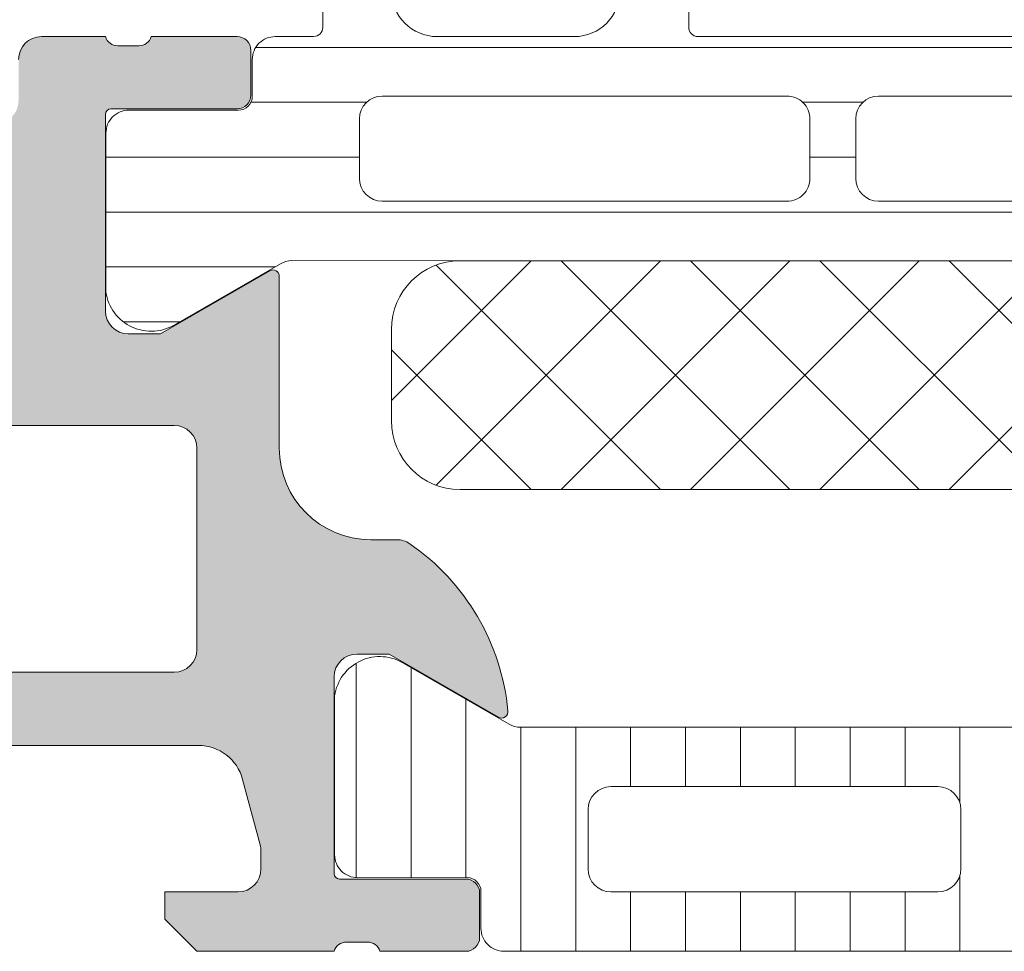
# Model space of a CAD drawing. Header units: millimetres. Extents: x 213386 to 506888, y 183055 to 450952.
# Tile 541 of 656: x 373059 to 373081, y 329648 to 329668. Entities that reach past the tile are written whole.
import ezdxf

# ---------------------------------------------------------------- set-up
doc = ezdxf.new("R2010")
doc.units = ezdxf.units.MM
doc.layers.add('FASÁDA DETAILNÍ', color=255, linetype='Continuous', lineweight=0)
doc.layers.add('NOVA', color=255, linetype='Continuous', lineweight=0)

# ---------------------------------------------------------------- blocks, each defined once
blk = doc.blocks.new('A$C69D17D4D')
at = {"layer": 'FASÁDA DETAILNÍ'}
h = blk.add_hatch(color=256, dxfattribs=at)
edge = h.paths.add_edge_path()
edge.add_arc((-24911.3180359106, 11964.49986385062), 0.5000674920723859, 90.00773245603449, 179.9922675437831, ccw=False)
edge.add_line((-24911.31810339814, 11964.99993133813), (-24907.31810339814, 11964.99993133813))
edge.add_arc((-24907.31817088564, 11964.49986385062), 0.5000674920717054, 360.0077324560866, 449.99226754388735, ccw=False)
edge.add_line((-24906.81810339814, 11964.49993133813), (-24906.81810339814, 11963.19988251))
edge.add_arc((-24907.31814029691, 11963.1999194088), 0.5000369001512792, 270.0042279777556, 359.99577202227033, ccw=False)
edge.add_line((-24907.31810339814, 11962.69988251), (-24907.81810339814, 11962.69988251))
edge.add_line((-24907.81810339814, 11962.69988251), (-24907.81810339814, 11963.69988251))
edge.add_line((-24907.81810339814, 11963.69988251), (-24909.31810339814, 11963.69988251))
edge.add_arc((-24909.31814037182, 11962.69991948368), 0.9999630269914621, 449.9978814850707, 540.0021185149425)
edge.add_line((-24910.31810339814, 11962.69988251), (-24910.31810339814, 11958.69988251))
edge.add_arc((-24909.3180265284, 11958.69995937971), 1.000076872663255, 180.0044039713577, 269.9955960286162)
edge.add_line((-24909.31810339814, 11957.69988251), (-24907.81810339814, 11957.69988251))
edge.add_line((-24907.81810339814, 11957.69988251), (-24907.81810339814, 11958.69988251))
edge.add_line((-24907.81810339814, 11958.69988251), (-24907.31810339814, 11958.69988251))
edge.add_arc((-24907.31804592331, 11958.1999399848), 0.4999425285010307, -0.006586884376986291, 90.0065868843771, ccw=False)
edge.add_line((-24906.81810339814, 11958.19988251), (-24906.81810339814, 11955.39989471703))
edge.add_arc((-24907.31810339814, 11955.39989471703), 0.5000000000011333, 270.0000000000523, 360.0000000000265, ccw=False)
edge.add_line((-24907.31810339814, 11954.89989471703), (-24907.51810339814, 11954.89989471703))
edge.add_arc((-24907.51810339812, 11955.39989471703), 0.5000000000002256, 179.9999999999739, 269.99999999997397, ccw=False)
edge.add_line((-24908.01810339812, 11955.39989471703), (-24908.01810339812, 11955.89989471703))
edge.add_arc((-24908.51813849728, 11955.89985961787), 0.500035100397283, 360.0040217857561, 449.9959782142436)
edge.add_line((-24908.51810339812, 11956.39989471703), (-24909.31810644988, 11956.39989471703))
edge.add_arc((-24909.31808988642, 11955.89987815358), 0.5000165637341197, 90.00189796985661, 179.9981020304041)
edge.add_line((-24909.81810644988, 11955.89989471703), (-24909.81810644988, 11924.59990082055))
edge.add_line((-24909.81810644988, 11924.59990082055), (-24909.38570981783, 11918.56144319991))
edge.add_arc((-24908.38649013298, 11918.59989926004), 0.9999594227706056, 182.2040028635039, 269.9999999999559)
edge.add_line((-24908.38649013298, 11917.59993983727), (-24901.71803792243, 11917.59993983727))
edge.add_arc((-24901.71803792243, 11918.09993983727), 0.5000000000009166, 270.0000000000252, 359.9999999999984)
edge.add_line((-24901.21803792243, 11918.09993983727), (-24901.21803792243, 11918.99993983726))
edge.add_arc((-24900.71803792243, 11918.99993983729), 0.5000000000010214, 90.00000000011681, 180.0000000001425, ccw=False)
edge.add_line((-24900.71803792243, 11919.49993983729), (-24899.31803639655, 11919.49993983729))
edge.add_arc((-24899.05051580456, 11919.57877628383), 0.278895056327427, 196.4198764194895, 271.1645893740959)
edge.add_line((-24899.04484739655, 11919.29993883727), (-24898.59125339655, 11919.29993883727))
edge.add_arc((-24898.58559273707, 11919.57880693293), 0.2789255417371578, 268.8371299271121, 343.5754054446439)
edge.add_line((-24898.31804939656, 11919.49993983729), (-24896.43803839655, 11919.49993983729))
edge.add_arc((-24896.43803839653, 11919.19993983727), 0.3000000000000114, 360.00000000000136, 450, ccw=False)
edge.add_line((-24896.13803839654, 11919.19993983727), (-24896.13803839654, 11918.21996551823))
edge.add_arc((-24896.43803839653, 11918.21996551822), 0.2999999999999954, 270.0000000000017, 360.00000000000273, ccw=False)
edge.add_line((-24896.43803839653, 11917.91996551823), (-24899.19803639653, 11917.91996551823))
edge.add_arc((-24899.19803639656, 11917.79996551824), 0.1200000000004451, 449.9999999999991, 540)
edge.add_line((-24899.31803639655, 11917.79996551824), (-24899.31803639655, 11913.49993983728))
edge.add_arc((-24898.81803639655, 11913.49993983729), 0.5000000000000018, 179.9999999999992, 269.9999999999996)
edge.add_line((-24898.81803639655, 11912.99993983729), (-24898.11803639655, 11912.99993983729))
edge.add_line((-24898.11803639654, 11912.99993983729), (-24895.72521607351, 11914.38143529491))
edge.add_arc((-24895.65615618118, 11914.26182005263), 0.1381197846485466, -1.0322764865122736e-10, 119.9999999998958, ccw=False)
edge.add_line((-24895.51803639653, 11914.26182005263), (-24895.51803639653, 11910.49993983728))
edge.add_arc((-24893.51803639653, 11910.49993983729), 1.999999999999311, 180.0000000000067, 270.0000000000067)
edge.add_line((-24893.51803639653, 11908.49993983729), (-24892.95004101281, 11908.49993983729))
edge.add_arc((-24892.95004101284, 11907.99993983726), 0.5000000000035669, 415.52092823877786, 449.99999999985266, ccw=False)
edge.add_arc((-24895.49751429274, 11904.29044123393), 4.999999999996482, 365.34922800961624, 415.5209282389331, ccw=False)
edge.add_arc((-24890.65616305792, 11904.73805962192), 0.1381197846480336, 240.0000000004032, 367.70243749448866, ccw=False)
edge.add_line((-24890.72522295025, 11904.61844437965), (-24893.11804327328, 11905.99993983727))
edge.add_line((-24893.11804327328, 11905.99993983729), (-24893.81804327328, 11905.99993983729))
edge.add_arc((-24893.81804327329, 11905.49993983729), 0.5, 450, 540)
edge.add_line((-24894.31804327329, 11905.49993983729), (-24894.31804327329, 11901.19991415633))
edge.add_arc((-24894.1980432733, 11901.19991415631), 0.1199999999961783, 180, 269.9999999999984)
edge.add_line((-24894.1980432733, 11901.07991415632), (-24891.43804527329, 11901.07991415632))
edge.add_arc((-24891.43804527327, 11900.77991415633), 0.2999999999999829, 0, 90.00000000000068, ccw=False)
edge.add_line((-24891.13804527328, 11900.77991415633), (-24891.13804527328, 11899.79993983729))
edge.add_arc((-24891.43804527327, 11899.79993983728), 0.300000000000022, 270.00000000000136, 360, ccw=False)
edge.add_line((-24891.43804527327, 11899.49993983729), (-24893.31805627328, 11899.49993983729))
edge.add_arc((-24893.58559961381, 11899.42107274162), 0.2789255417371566, 376.4245945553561, 451.1628700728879)
edge.add_line((-24893.5912602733, 11899.69994083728), (-24894.0448542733, 11899.69994083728))
edge.add_arc((-24894.0505226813, 11899.42110339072), 0.2788950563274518, 448.8354106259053, 523.5801235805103)
edge.add_line((-24894.31804327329, 11899.49993983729), (-24897.31810175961, 11899.49993983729))
edge.add_line((-24897.31810175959, 11899.49993983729), (-24898.01820465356, 11900.20001220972))
edge.add_line((-24898.01820465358, 11900.20001220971), (-24898.01820465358, 11900.80001831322))
edge.add_line((-24898.01820465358, 11900.80001831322), (-24896.41819855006, 11900.80001831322))
edge.add_arc((-24896.41820799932, 11901.30002776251), 0.5000094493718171, 270.0010827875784, 359.9989172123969)
edge.add_line((-24895.91819855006, 11901.30001831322), (-24895.91819855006, 11901.69544639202))
edge.add_arc((-24896.41819855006, 11901.69544639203), 0.5000000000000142, 360.0000000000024, 375.0000000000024)
edge.add_line((-24895.93523563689, 11901.82485591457), (-24896.31944443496, 11903.25874266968))
edge.add_arc((-24897.28537026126, 11902.99992362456), 1.000000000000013, 375.0000000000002, 450.0000000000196)
edge.add_line((-24897.28537026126, 11903.99992362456), (-24903.01819244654, 11903.99992362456))
edge.add_line((-24903.01819244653, 11903.99992362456), (-24903.01819244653, 11900.80001831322))
edge.add_line((-24903.01819244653, 11900.80001831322), (-24902.21820465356, 11900.80001831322))
edge.add_line((-24902.21820465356, 11900.80001831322), (-24902.21820465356, 11900.20001220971))
edge.add_line((-24902.21820465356, 11900.20001220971), (-24903.43063751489, 11899.50003052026))
edge.add_line((-24903.43063751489, 11899.50003052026), (-24904.51819244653, 11899.50003052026))
edge.add_line((-24904.51819244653, 11899.50003052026), (-24904.51819244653, 11914.49993983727))
edge.add_arc((-24905.01819244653, 11914.49993983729), 0.5000000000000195, 359.9999999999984, 450.0000000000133)
edge.add_line((-24905.01819244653, 11914.99993983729), (-24910.81810339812, 11914.99993983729))
edge.add_arc((-24910.81810339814, 11915.99993983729), 1, 180, 270.00000000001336, ccw=False)
edge.add_line((-24911.81810339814, 11915.99993983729), (-24911.81810339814, 11964.49993133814))
edge = h.paths.add_edge_path(flags=16)
edge.add_line((-24902.21820465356, 11905.59992362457), (-24897.81820465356, 11905.59992362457))
edge.add_arc((-24897.81820465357, 11906.09992362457), 0.5000000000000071, 270.0000000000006, 359.9999999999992)
edge.add_line((-24897.31820465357, 11906.09992362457), (-24897.31820465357, 11910.49992362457))
edge.add_arc((-24897.81820465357, 11910.49992362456), 0.4999999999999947, 359.9999999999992, 450.0000000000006)
edge.add_line((-24897.81820465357, 11910.99992362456), (-24902.21820465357, 11910.99992362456))
edge.add_arc((-24902.21820465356, 11910.49992362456), 0.5, 450, 540)
edge.add_line((-24902.71820465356, 11910.49992362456), (-24902.71820465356, 11906.09992362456))
edge.add_arc((-24902.21820465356, 11906.09992362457), 0.4999999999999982, 180, 270.0000000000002)
h = blk.add_hatch(dxfattribs=at)
h.set_pattern_fill('LINIE', color=256, scale=1.2, angle=-1.272221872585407e-14, style=0)
h.set_pattern_definition([(360, (-24899.94271645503, 11900.21696921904), (2.939128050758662e-16, 1.2), [])])
edge = h.paths.add_edge_path()
edge.add_arc((-24896.4080200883, 11918.19074167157), 0.3000000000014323, 269.9979247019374, 359.9979247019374)
edge.add_line((-24896.10802008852, 11918.19073080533), (-24896.1079914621, 11919.00106213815))
edge.add_arc((-24895.60799414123, 11919.00104670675), 0.4999973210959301, 89.99761771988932, 179.9982316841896, ccw=False)
edge.add_line((-24895.60797335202, 11919.50104402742), (-24894.76690110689, 11919.50236457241))
edge.add_arc((-24894.76690110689, 11919.70236457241), 0.1999999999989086, 270, 360)
edge.add_line((-24894.56690110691, 11919.70236457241), (-24894.56690110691, 11923.8023645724))
edge.add_arc((-24894.06690110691, 11923.80236457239), 0.5, 90, 180, ccw=False)
edge.add_line((-24894.06690110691, 11924.30236457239), (-24893.23615188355, 11924.30236457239))
edge.add_arc((-24893.23615188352, 11923.30236457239), 1, 15.000000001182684, 90, ccw=False)
edge.add_line((-24892.27022605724, 11923.56118361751), (-24892.06690110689, 11922.80236457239))
edge.add_line((-24892.06690110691, 11922.80236457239), (-24893.06690110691, 11922.80236457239))
edge.add_line((-24893.06690110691, 11922.80236457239), (-24893.06690110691, 11920.5023645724))
edge.add_arc((-24892.0627746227, 11920.50407381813), 1.004127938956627, 180.0975300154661, 269.7659122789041)
edge.add_line((-24892.06687707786, 11919.49995425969), (-24889.06699872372, 11919.49995425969))
edge.add_arc((-24889.07102707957, 11920.50407360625), 1.004127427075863, 270.2298596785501, 359.9024820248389)
edge.add_line((-24888.06690110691, 11920.5023645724), (-24888.06690110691, 11922.80236457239))
edge.add_line((-24888.06690110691, 11922.80236457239), (-24889.06690110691, 11922.80236457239))
edge.add_line((-24889.06690110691, 11922.80236457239), (-24888.86357615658, 11923.56118361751))
edge.add_arc((-24887.89765033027, 11923.30236457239), 0.9999999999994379, 90, 164.9999999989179, ccw=False)
edge.add_line((-24887.89765033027, 11924.30236457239), (-24887.06690110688, 11924.30236457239))
edge.add_arc((-24887.06690110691, 11923.80236457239), 0.499999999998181, -2.0838797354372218e-10, 89.99999999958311, ccw=False)
edge.add_line((-24886.56690110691, 11923.80236457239), (-24886.56690110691, 11919.7023645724))
edge.add_arc((-24886.36272801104, 11919.7040931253), 0.2041804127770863, 180.4850610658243, 268.8441310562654)
edge.add_line((-24886.36684680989, 11919.49995425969), (-24860.52548000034, 11919.49993133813))
edge.add_arc((-24860.52549543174, 11918.99993401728), 0.499997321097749, -0.002382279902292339, 89.99823168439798, ccw=False)
edge.add_line((-24860.02549811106, 11918.99991322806), (-24860.02552673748, 11918.18958189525))
edge.add_arc((-24859.72552673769, 11918.18957102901), 0.2999999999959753, 179.9979247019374, 269.9979247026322)
edge.add_line((-24859.7255376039, 11917.8895710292), (-24857.32553921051, 11917.88981604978))
edge.add_arc((-24857.32555468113, 11917.3898200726), 0.4999959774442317, -0.002377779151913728, 89.99822718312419, ccw=False)
edge.add_line((-24856.82555870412, 11917.38979932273), (-24856.82568535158, 11913.91325782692))
edge.add_arc((-24857.81549827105, 11914.05560432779), 0.9999960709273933, 237.2709086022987, 351.81631665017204, ccw=False)
edge.add_line((-24858.35616366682, 11913.21437126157), (-24860.63977275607, 11914.53292369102))
edge.add_arc((-24860.88978841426, 11914.09992002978), 0.5000000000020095, 59.99792810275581, 89.9978647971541)
edge.add_line((-24860.88976978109, 11914.59992002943), (-24895.24403853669, 11914.60100634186))
edge.add_arc((-24895.24405612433, 11914.10100634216), 0.5000000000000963, 89.99798460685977, 119.9979213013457)
edge.add_line((-24895.4940404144, 11914.53402811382), (-24897.77774501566, 11913.21564111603))
edge.add_arc((-24898.31834946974, 11914.05691334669), 0.9999960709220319, 188.1795327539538, 302.7249408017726, ccw=False)
edge.add_line((-24899.30817269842, 11913.91463854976), (-24899.30804605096, 11917.39118004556))
edge.add_arc((-24898.80805007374, 11917.39116457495), 0.4999959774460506, 89.99762222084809, 179.9982271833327, ccw=False)
edge.add_line((-24898.80802932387, 11917.89116055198), (-24896.40803095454, 11917.89074167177))
edge = h.paths.add_edge_path(flags=16)
edge.add_line((-24872.21690735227, 11917.70046606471), (-24872.21690735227, 11916.4004719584))
edge.add_arc((-24871.71691099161, 11916.40046831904), 0.499996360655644, 179.9995829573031, 270.0004170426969)
edge.add_line((-24871.71690735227, 11915.90047195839), (-24862.86691345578, 11915.90047195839))
edge.add_arc((-24862.86690981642, 11916.40046831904), 0.4999963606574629, 269.9995829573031, 360.0004170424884)
edge.add_line((-24862.36691345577, 11916.40047195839), (-24862.36691345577, 11917.70046606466))
edge.add_arc((-24862.86691345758, 11917.70048263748), 0.500000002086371, 359.9981008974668, 449.9999997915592)
edge.add_line((-24862.86691345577, 11918.20048263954), (-24871.71690735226, 11918.20048263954))
edge.add_arc((-24871.71690735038, 11917.70048263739), 0.5000000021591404, 90.00000021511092, 180.0018990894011)
edge = h.paths.add_edge_path(flags=16)
edge.add_arc((-24882.41691345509, 11917.70048263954), 0.5, 89.99999999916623, 180)
edge.add_line((-24882.91691345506, 11917.70048263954), (-24882.91691345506, 11916.40047195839))
edge.add_arc((-24882.41691345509, 11916.40047195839), 0.499999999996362, 180, 270.0000000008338)
edge.add_line((-24882.41691345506, 11915.90047195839), (-24873.71690735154, 11915.90047195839))
edge.add_arc((-24873.71690735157, 11916.40047195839), 0.5, 270.0000000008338, 359.9999999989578)
edge.add_line((-24873.21690735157, 11916.40047195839), (-24873.21690735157, 11917.70048263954))
edge.add_arc((-24873.71690735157, 11917.70048263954), 0.5, 359.9999999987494, 449.9999999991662)
edge.add_line((-24873.71690735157, 11918.20048263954), (-24882.41691345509, 11918.20048263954))
edge = h.paths.add_edge_path(flags=16)
edge.add_arc((-24884.41690981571, 11916.40046831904), 0.4999963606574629, 269.9995829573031, 360.0004170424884)
edge.add_line((-24883.91691345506, 11916.40047195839), (-24883.91691345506, 11917.70046606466))
edge.add_arc((-24884.41691345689, 11917.70048263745), 0.5000000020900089, 359.9981008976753, 449.9999997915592)
edge.add_line((-24884.41691345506, 11918.20048263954), (-24893.26692261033, 11918.20048263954))
edge.add_arc((-24893.26692261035, 11917.70049789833), 0.4999847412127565, 89.9999999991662, 179.9999999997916)
edge.add_line((-24893.76690735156, 11917.70049789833), (-24893.76690735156, 11916.40048721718))
edge.add_arc((-24893.26689209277, 11916.40048721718), 0.5000152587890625, 180.0000000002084, 270.0000000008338)
edge.add_line((-24893.26689209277, 11915.90047195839), (-24884.41691345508, 11915.90047195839))
h = blk.add_hatch(dxfattribs=at)
h.set_pattern_fill('NETZ', color=256, scale=2, angle=45, style=0)
h.set_pattern_definition([(45, (0, 0), (-1.414213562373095, 1.414213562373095), []), (135, (0, 0), (-1.414213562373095, -1.414213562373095), [])])
h.paths.add_polyline_path([(-24891.56702679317, 11909.59919654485, -0.4142135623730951), (-24893.06702679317, 11911.09919654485), (-24893.06702679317, 11913.09919654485, -0.4142135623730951), (-24891.56702679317, 11914.59919654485), (-24864.56702679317, 11914.59919654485, -0.4142135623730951), (-24863.06702679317, 11913.09919654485), (-24863.06702679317, 11911.09919654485, -0.4142135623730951), (-24864.56702679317, 11909.59919654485)])
h = blk.add_hatch(dxfattribs=at)
h.set_pattern_fill('_USER', color=256, scale=1.2, angle=90, style=0, pattern_type=0)
h.set_pattern_definition([(90, (0, 0), (-1.2, 7.347638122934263e-17), [])])
edge = h.paths.add_edge_path()
edge.add_line((-24890.49399355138, 11904.46694312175), (-24892.77765039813, 11905.78541283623))
edge.add_arc((-24893.31828532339, 11904.94416018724), 0.9999960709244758, 417.2729839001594, 531.8183919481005)
edge.add_line((-24894.30810339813, 11905.08647083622), (-24894.30810339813, 11901.60992933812))
edge.add_arc((-24893.80810742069, 11901.6099266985), 0.4999959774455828, 179.9996975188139, 270.0003024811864)
edge.add_line((-24893.80810478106, 11901.10993072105), (-24891.40810639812, 11901.11026267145))
edge.add_arc((-24891.40810639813, 11900.81026267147), 0.3000000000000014, 360, 449.9999999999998, ccw=False)
edge.add_line((-24891.10810639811, 11900.81026267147), (-24891.10810639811, 11899.99993133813))
edge.add_arc((-24890.60810907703, 11899.99992865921), 0.4999973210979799, 179.999693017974, 270.0003069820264)
edge.add_line((-24890.60810639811, 11899.49993133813), (-24860.52563209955, 11899.49993133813))
edge.add_arc((-24860.52562942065, 11899.99992865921), 0.4999973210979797, 269.9996930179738, 360.0003069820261)
edge.add_line((-24860.02563209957, 11899.99993133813), (-24860.02563209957, 11900.81026267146))
edge.add_arc((-24859.72563209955, 11900.81026267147), 0.3000000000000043, 90, 180, ccw=False)
edge.add_line((-24859.72563209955, 11901.11026267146), (-24857.32563371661, 11901.10993072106))
edge.add_arc((-24857.32563107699, 11901.6099266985), 0.4999959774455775, 269.9996975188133, 360.0003024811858)
edge.add_line((-24856.82563509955, 11901.60992933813), (-24856.82563509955, 11905.08647083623))
edge.add_arc((-24857.81545317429, 11904.94416018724), 0.9999960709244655, 368.1816080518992, 482.7270160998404)
edge.add_line((-24858.35608809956, 11905.78541283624), (-24860.63974494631, 11904.46694312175))
edge.add_arc((-24860.8897449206, 11904.89995583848), 0.5000000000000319, 270.00005990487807, 299.9999965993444, ccw=False)
edge.add_line((-24860.88974439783, 11904.39995583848), (-24890.24399409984, 11904.39995583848))
edge.add_arc((-24890.24399357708, 11904.89995583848), 0.5000000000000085, 240.0000034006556, 269.9999400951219, ccw=False)
edge = h.paths.add_edge_path(flags=16)
edge.add_line((-24869.91727637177, 11903.09994507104), (-24862.7672519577, 11903.09992981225))
edge.add_arc((-24862.76729551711, 11902.59988625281), 0.5000435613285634, 360.0049911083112, 449.9950088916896, ccw=False)
edge.add_line((-24862.2672519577, 11902.59992981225), (-24862.2672519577, 11901.29992103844))
edge.add_arc((-24862.76726428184, 11901.29994862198), 0.5000123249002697, 270.00141220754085, 359.9968392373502, ccw=False)
edge.add_line((-24862.7672519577, 11900.79993629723), (-24869.91727637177, 11900.79993629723))
edge.add_arc((-24869.91723281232, 11901.29997985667), 0.5000435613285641, 180.0049911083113, 269.9950088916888, ccw=False)
edge.add_line((-24870.41727637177, 11901.29993629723), (-24870.41727637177, 11902.59994507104))
edge.add_arc((-24869.91723281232, 11902.5999015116), 0.5000435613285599, 90.00499110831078, 179.9950088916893, ccw=False)
edge = h.paths.add_edge_path(flags=16)
edge.add_line((-24888.26727589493, 11903.09994507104), (-24881.11725005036, 11903.09994507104))
edge.add_arc((-24881.11729360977, 11902.5999015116), 0.5000435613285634, 360.0049911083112, 449.9950088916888, ccw=False)
edge.add_line((-24880.61725005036, 11902.59994507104), (-24880.61725005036, 11901.29993629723))
edge.add_arc((-24881.11729360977, 11901.29997985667), 0.5000435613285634, 270.0049911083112, 359.9950088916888, ccw=False)
edge.add_line((-24881.11725005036, 11900.79993629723), (-24888.26727589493, 11900.79993629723))
edge.add_arc((-24888.26723233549, 11901.29997985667), 0.5000435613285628, 180.0049911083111, 269.99500889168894, ccw=False)
edge.add_line((-24888.76727589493, 11901.29993629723), (-24888.76727589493, 11902.59994507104))
edge.add_arc((-24888.26723233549, 11902.5999015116), 0.5000435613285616, 90.004991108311, 179.995008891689, ccw=False)
edge = h.paths.add_edge_path(flags=16)
edge.add_line((-24879.11725005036, 11903.09994507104), (-24871.91727637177, 11903.09994507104))
edge.add_arc((-24871.91722559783, 11902.59999584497), 0.4999492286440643, -0.005818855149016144, 90.00581885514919, ccw=False)
edge.add_line((-24871.41727637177, 11902.59994507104), (-24871.41727637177, 11901.29993629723))
edge.add_arc((-24871.91722559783, 11901.2998855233), 0.4999492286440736, 269.9941811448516, 360.00581885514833, ccw=False)
edge.add_line((-24871.91727637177, 11900.79993629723), (-24879.11725005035, 11900.79993629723))
edge.add_arc((-24879.11730082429, 11901.2998855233), 0.4999492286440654, 179.9941811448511, 270.005818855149, ccw=False)
edge.add_line((-24879.61725005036, 11901.29993629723), (-24879.61725005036, 11902.59994507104))
edge.add_arc((-24879.11730082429, 11902.59999584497), 0.4999492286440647, 89.99418114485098, 180.005818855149, ccw=False)
for p, q in [((-24900.71803792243, 11919.49993983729), (-24899.31803639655, 11919.49993983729)), ((-24899.04484739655, 11919.29993883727), (-24898.59125339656, 11919.29993883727)), ((-24898.31804939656, 11919.49993983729), (-24896.43803839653, 11919.49993983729)), ((-24896.13803839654, 11919.19993983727), (-24896.13803839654, 11918.21996551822)), ((-24899.31803639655, 11917.79996551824), (-24899.31803639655, 11913.49993983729)), ((-24896.43803839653, 11917.91996551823), (-24899.19803639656, 11917.91996551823)), ((-24898.11803639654, 11912.99993983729), (-24895.72521607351, 11914.3814352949)), ((-24895.51803639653, 11914.26182005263), (-24895.51803639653, 11910.49993983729)), ((-24898.81803639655, 11912.99993983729), (-24898.11803639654, 11912.99993983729)), ((-24897.81820465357, 11910.99992362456), (-24902.21820465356, 11910.99992362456)), ((-24897.31820465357, 11906.09992362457), (-24897.31820465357, 11910.49992362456)), ((-24893.51803639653, 11908.49993983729), (-24892.95004101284, 11908.49993983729)), ((-24893.11804327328, 11905.99993983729), (-24893.81804327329, 11905.99993983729)), ((-24890.72522295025, 11904.61844437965), (-24893.11804327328, 11905.99993983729)), ((-24890.49399355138, 11904.46694312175), (-24892.77765039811, 11905.78541283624)), ((-24902.21820465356, 11905.59992362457), (-24897.81820465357, 11905.59992362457)), ((-24894.31804327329, 11905.49993983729), (-24894.31804327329, 11901.19991415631)), ((-24894.30810339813, 11905.08647083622), (-24894.30810339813, 11901.60992933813)), ((-24860.88974439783, 11904.39995583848), (-24890.24399409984, 11904.39995583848)), ((-24897.28537026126, 11903.99992362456), (-24903.01819244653, 11903.99992362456)), ((-24895.93523563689, 11901.82485591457), (-24896.31944443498, 11903.25874266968)), ((-24888.26727589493, 11903.09994507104), (-24881.11725005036, 11903.09994507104)), ((-24888.76727589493, 11901.29993629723), (-24888.76727589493, 11902.59994507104)), ((-24880.61725005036, 11902.59994507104), (-24880.61725005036, 11901.29993629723)), ((-24895.91819855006, 11901.30001831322), (-24895.91819855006, 11901.69544639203)), ((-24894.1980432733, 11901.07991415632), (-24891.43804527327, 11901.07991415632)), ((-24893.80810478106, 11901.10993072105), (-24891.40810639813, 11901.11026267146)), ((-24898.01820465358, 11900.20001220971), (-24898.01820465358, 11900.80001831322)), ((-24898.01820465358, 11900.80001831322), (-24896.41819855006, 11900.80001831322)), ((-24891.10810639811, 11900.81026267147), (-24891.10810639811, 11899.99993133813)), ((-24881.11725005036, 11900.79993629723), (-24888.26727589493, 11900.79993629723)), ((-24891.13804527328, 11900.77991415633), (-24891.13804527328, 11899.79993983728)), ((-24897.31810175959, 11899.49993983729), (-24898.01820465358, 11900.20001220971)), ((-24894.31804327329, 11899.49993983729), (-24897.31810175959, 11899.49993983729)), ((-24893.5912602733, 11899.69994083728), (-24894.04485427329, 11899.69994083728)), ((-24891.43804527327, 11899.49993983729), (-24893.3180562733, 11899.49993983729)), ((-24890.60810639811, 11899.49993133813), (-24860.52563209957, 11899.49993133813))]:
    blk.add_line(p, q, dxfattribs=at)
for points in [[(-24893.06690110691, 11920.5023645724, 0.4125193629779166), (-24892.06687707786, 11919.49995425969), (-24889.06699872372, 11919.49995425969, 0.4125410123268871), (-24888.06690110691, 11920.5023645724)], [(-24886.56690110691, 11923.80236457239), (-24886.56690110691, 11919.70236457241, 0.4058498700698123), (-24886.36684680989, 11919.49995425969), (-24860.52548000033, 11919.49993133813, -0.4142167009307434)], [(-24860.88976978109, 11914.59992002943), (-24895.24403853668, 11914.60100634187, 0.1316522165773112), (-24895.4940404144, 11914.53402811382), (-24897.77774501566, 11913.21564111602, -0.5460410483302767), (-24899.30817269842, 11913.91463854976), (-24899.30804605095, 11917.39118004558, -0.4142166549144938), (-24898.80802932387, 11917.89116055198), (-24896.40803095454, 11917.89074167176, 0.4142135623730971), (-24896.10802008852, 11918.19073080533), (-24896.10799146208, 11919.00106213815, -0.4142167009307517), (-24895.60797335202, 11919.50104402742), (-24894.76690110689, 11919.5023645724, 0.414213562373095), (-24894.56690110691, 11919.70236457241), (-24894.56690110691, 11923.80236457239, -0.414213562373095)]]:
    blk.add_lwpolyline(points, format="xyb", dxfattribs=at)
for points in [[(-24884.41691345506, 11915.90047195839, 0.4142178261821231), (-24883.91691345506, 11916.40047195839), (-24883.91691345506, 11917.70046606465, 0.4142232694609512), (-24884.41691345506, 11918.20048263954), (-24893.26692261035, 11918.20048263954, 0.4142135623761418), (-24893.76690735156, 11917.70049789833), (-24893.76690735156, 11916.40048721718, 0.4142135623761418), (-24893.26689209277, 11915.90047195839)], [(-24882.41691345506, 11918.20048263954, 0.4142135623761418), (-24882.91691345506, 11917.70048263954), (-24882.91691345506, 11916.40047195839, 0.4142135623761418), (-24882.41691345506, 11915.90047195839), (-24873.71690735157, 11915.90047195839, 0.4142135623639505), (-24873.21690735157, 11916.40047195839), (-24873.21690735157, 11917.70048263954, 0.414213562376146), (-24873.71690735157, 11918.20048263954)], [(-24864.56702679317, 11914.59919654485), (-24891.56702679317, 11914.59919654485, 0.414213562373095), (-24893.06702679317, 11913.09919654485), (-24893.06702679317, 11911.09919654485, 0.414213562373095), (-24891.56702679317, 11909.59919654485), (-24864.56702679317, 11909.59919654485, 0.414213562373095), (-24863.06702679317, 11911.09919654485), (-24863.06702679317, 11913.09919654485, 0.414213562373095)]]:
    blk.add_lwpolyline(points, format="xyb", close=True, dxfattribs=at)
for centre, radius, start, end in [((-24900.71803792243, 11918.99993983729), 0.5000000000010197, 90, 180), ((-24899.05051580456, 11919.57877628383), 0.2788950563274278, 196.4198764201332, 271.1645893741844), ((-24898.58559273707, 11919.57880693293), 0.2789255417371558, 268.8371299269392, 343.5754054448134), ((-24896.43803839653, 11919.19993983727), 0.3000000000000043, 0, 90), ((-24896.43803839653, 11918.21996551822), 0.2999999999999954, 270, 0), ((-24899.19803639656, 11917.79996551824), 0.1200000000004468, 90, 180), ((-24895.65615618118, 11914.26182005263), 0.1381197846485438, 0, 120.0000000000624), ((-24898.81803639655, 11913.49993983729), 0.5000000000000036, 180, 270), ((-24897.81820465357, 11910.49992362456), 0.4999999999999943, 0, 90), ((-24893.51803639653, 11910.49993983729), 1.999999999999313, 180, 270), ((-24892.95004101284, 11907.99993983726), 0.5000000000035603, 55.5209282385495, 90), ((-24895.49751429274, 11904.29044123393), 4.999999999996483, 5.349228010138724, 55.5209282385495), ((-24897.81820465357, 11906.09992362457), 0.5000000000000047, 270, 0), ((-24893.81804327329, 11905.49993983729), 0.5, 90, 180), ((-24893.31828532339, 11904.94416018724), 0.9999960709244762, 57.27298390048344, 171.818391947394), ((-24890.65616305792, 11904.73805962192), 0.1381197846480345, 239.9999999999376, 7.702437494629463), ((-24890.24399357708, 11904.89995583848), 0.5000000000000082, 240.0000034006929, 269.9999400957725), ((-24897.28537026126, 11902.99992362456), 1.000000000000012, 14.99999999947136, 90), ((-24888.26723233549, 11902.5999015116), 0.5000435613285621, 90.0049911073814, 179.9950088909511), ((-24881.11729360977, 11902.5999015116), 0.5000435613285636, 0.004991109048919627, 89.99500889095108), ((-24896.41819855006, 11901.69544639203), 0.5000000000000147, 0, 14.99999999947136), ((-24893.80810742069, 11901.6099266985), 0.4999959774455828, 179.9996975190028, 270.0003024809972), ((-24896.41820799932, 11901.30002776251), 0.5000094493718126, 270.0010827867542, 359.9989172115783), ((-24888.26723233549, 11901.29997985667), 0.5000435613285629, 180.0049911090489, 269.9950088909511), ((-24881.11729360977, 11901.29997985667), 0.5000435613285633, 270.0049911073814, 359.9950088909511), ((-24894.1980432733, 11901.19991415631), 0.1199999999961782, 180, 270), ((-24891.43804527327, 11900.77991415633), 0.2999999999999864, 0, 90), ((-24891.40810639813, 11900.81026267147), 0.3000000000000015, 0, 90), ((-24890.60810907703, 11899.99992865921), 0.4999973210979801, 179.9996930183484, 270.0003069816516), ((-24891.43804527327, 11899.79993983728), 0.3000000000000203, 270, 0), ((-24894.0505226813, 11899.42110339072), 0.2788950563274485, 88.83541062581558, 163.5801235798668), ((-24893.58559961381, 11899.42107274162), 0.2789255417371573, 16.42459455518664, 91.16287007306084)]:
    blk.add_arc(centre, radius, start, end, dxfattribs=at)

msp = doc.modelspace()

# ---------------------------------------------------------------- block references
at = {"layer": 'NOVA', "ltscale": 300}
msp.add_blockref('A$C69D17D4D', (397960.6382589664, 317748.1544064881), dxfattribs=at)

doc.saveas('drawing.dxf')
